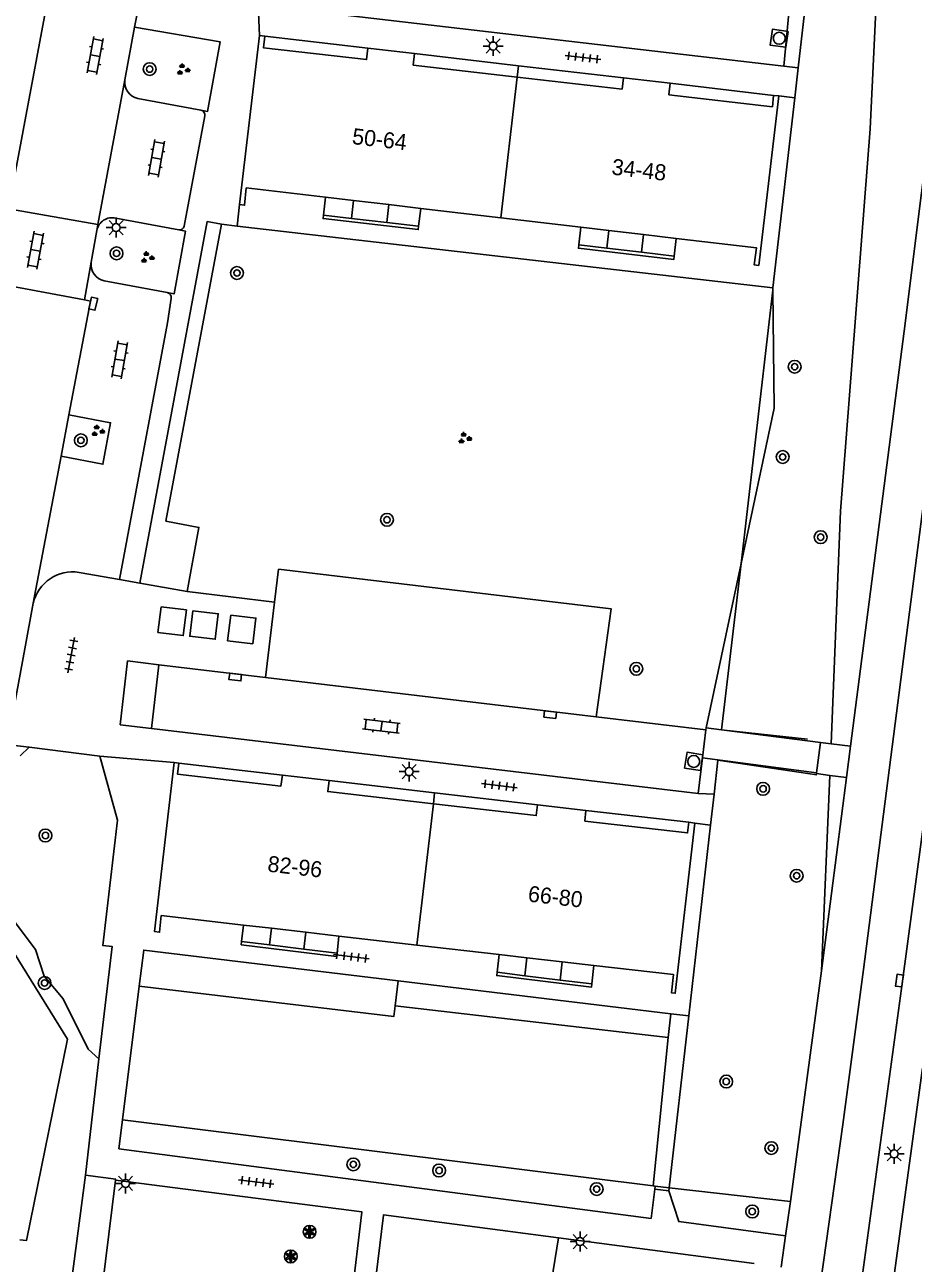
# Model space of a CAD drawing. Extents: x 131000 to 133014, y 396499 to 399001.
# Drawn here: x 131618.1 to 131673.7, y 397224.8 to 397302.3 of the extents above; entities that cross this region are included whole.
import ezdxf

# ---------------------------------------------------------------- set-up
doc = ezdxf.new("R2010")
doc.units = 0
for name, color, linetype in [('gg-afsc-hekwerk', 7, 'Continuous'), ('gg-afsc-muur', 7, 'Continuous'), ('gg-anno-huisnummerreeks BGT', 7, 'Continuous'), ('gg-bbg-hoofdgebouw', 7, 'Continuous'), ('gg-bbg-onder overbouw', 7, 'Continuous'), ('gg-bbg-pand overbouw', 7, 'Continuous'), ('gg-bbg-toegangstrap', 7, 'Continuous'), ('gg-bbg-tussenscheiding', 7, 'Continuous'), ('gg-bbg-tussenscheiding niveau 01', 7, 'Continuous'), ('gg-knt-BGT kruinlijn', 7, 'Continuous'), ('gg-knt-trap', 7, 'Continuous'), ('gg-knt-verharding', 7, 'Continuous'), ('gg-knt-verharding nz', 7, 'Continuous'), ('gg-kwrk-afval apart plaats', 7, 'Continuous'), ('gt-grn-groengrens', 7, 'Continuous'), ('gt-grn-weggrens', 7, 'Continuous'), ('gt-symb-boom', 7, 'Continuous'), ('gt-symb-groenvak', 7, 'Continuous'), ('gt-symb-klinker verharding', 7, 'Continuous'), ('gt-symb-kolk', 7, 'Continuous'), ('gt-symb-lichtmast', 7, 'Continuous'), ('gt-symb-rioolschacht', 7, 'Continuous'), ('gt-symb-solitaire heester', 7, 'Continuous'), ('gt-symb-tegel verharding', 7, 'Continuous')]:
    doc.layers.add(name, color=color, linetype=linetype)

# ---------------------------------------------------------------- blocks, each defined once
blk = doc.blocks.new('gt0-KL1')
at = {"layer": 'gt-symb-klinker verharding'}
for p, q in [((-1.15, 0.3), (1.15, 0.3)), ((-1, -0.3), (-1, 0.3)), ((-0.5, 0.3), (-0.5, 0.45)), ((0, -0.3), (0, 0.3)), ((0.5, 0.3), (0.5, 0.45)), ((1, -0.3), (1, 0.3)), ((-1.15, -0.3), (1.15, -0.3)), ((-0.5, -0.45), (-0.5, -0.3)), ((0.5, -0.45), (0.5, -0.3))]:
    blk.add_line(p, q, dxfattribs=at)
blk = doc.blocks.new('gt0-GRVAK')
at = {"layer": 'gt-symb-groenvak'}
for p, q in [((-0.11, 0.189), (-0.228, 0.24)), ((-0.182, 0.153), (0.088, 0.153)), ((-0.091, 0.211), (-0.156, 0.322)), ((-0.047, 0.214), (-0.047, 0.393)), ((-0.004, 0.211), (0.061, 0.322)), ((0.015, 0.189), (0.133, 0.24)), ((0.262, -0.052), (0.197, 0.059)), ((0.305, -0.049), (0.305, 0.13)), ((0.349, -0.052), (0.414, 0.059)), ((-0.245, -0.228), (-0.363, -0.177)), ((-0.318, -0.264), (-0.047, -0.264)), ((-0.226, -0.206), (-0.291, -0.095)), ((-0.183, -0.203), (-0.183, -0.024)), ((-0.139, -0.206), (-0.074, -0.095)), ((-0.12, -0.228), (-0.002, -0.177)), ((0.243, -0.074), (0.125, -0.023)), ((0.17, -0.11), (0.441, -0.11)), ((0.368, -0.074), (0.486, -0.023))]:
    blk.add_line(p, q, dxfattribs=at)
blk = doc.blocks.new('gt0-BOOM')
at = {"layer": 'gt-symb-boom'}
for radius in [0.4, 0.2]:
    blk.add_circle((0, 0), radius, dxfattribs=at)
blk = doc.blocks.new('gt0-KOLK')
at = {"layer": 'gt-symb-kolk'}
blk.add_lwpolyline([(0, 0), (0.375, 0), (0.375, 0.4), (-0.375, 0.4), (-0.375, 0), (0, 0)], dxfattribs=at)
blk = doc.blocks.new('gt0-LMAST')
at = {"layer": 'gt-symb-lichtmast'}
for p, q in [((-0.182, 0.173), (-0.447, 0.438)), ((-0.005, 0.246), (-0.005, 0.621)), ((0.172, 0.173), (0.437, 0.438)), ((-0.255, -0.004), (-0.63, -0.004)), ((-0.182, -0.181), (-0.447, -0.446)), ((-0.005, -0.254), (-0.005, -0.629)), ((0.437, -0.446), (0.172, -0.181)), ((0.245, -0.004), (0.62, -0.004))]:
    blk.add_line(p, q, dxfattribs=at)
blk.add_circle((-0.005, -0.004), 0.25, dxfattribs=at)
blk = doc.blocks.new('gt0-TEG1')
at = {"layer": 'gt-symb-tegel verharding'}
for p, q in [((-1.125, 0), (1.125, 0)), ((-0.9, -0.25), (-0.9, 0.25)), ((-0.45, -0.25), (-0.45, 0.25)), ((0, -0.25), (0, 0.25)), ((0.45, -0.25), (0.45, 0.25)), ((0.9, -0.25), (0.9, 0.25))]:
    blk.add_line(p, q, dxfattribs=at)
blk = doc.blocks.new('gt0-RS')
at = {"layer": 'gt-symb-rioolschacht'}
blk.add_lwpolyline([(-0.5, -0.5), (0.5, -0.5), (0.5, 0.5), (-0.5, 0.5)], close=True, dxfattribs=at)
blk.add_circle((0, 0), 0.375, dxfattribs=at)
blk = doc.blocks.new('gt0-SH')
at = {"layer": 'gt-symb-solitaire heester'}
blk.add_circle((0, 0), 0.4, dxfattribs=at)
for centre, start, end in [((-0.346, 0.2), 270, 30), ((-0.346, -0.2), 330, 90), ((0, 0.4), 210, 330), ((0.346, 0.2), 150, 270), ((0.346, -0.2), 90, 210), ((0, -0.4), 30, 150)]:
    blk.add_arc(centre, 0.4, start, end, dxfattribs=at)

msp = doc.modelspace()

# ---------------------------------------------------------------- linework, layer by layer
at = {"layer": 'gg-afsc-hekwerk'}
for p, q in [((131667.013, 397303.582), (131666.545, 397299.599)), ((131666.545, 397299.599), (131666.326, 397297.736)), ((131662.967, 397268.592), (131664.961, 397285.704)), ((131661.755, 397258.193), (131662.967, 397268.592)), ((131667.121, 397257.61), (131661.918, 397258.175)), ((131661.058, 397252.231), (131661.279, 397254.166)), ((131659.695, 397240.299), (131661.058, 397252.231)), ((131658.467, 397229.547), (131659.695, 397240.299)), ((131658.444, 397229.345), (131658.467, 397229.547))]:
    msp.add_line(p, q, dxfattribs=at)
msp.add_lwpolyline([(131661.279, 397254.166), (131661.522, 397256.293), (131667.702, 397255.387)], dxfattribs=at)
at = {"layer": 'gg-afsc-muur'}
for p, q in [((131638.587, 397290.183), (131636.836, 397290.387)), ((131640.788, 397289.928), (131638.587, 397290.183)), ((131640.788, 397289.928), (131642.788, 397289.696)), ((131654.57, 397288.326), (131652.814, 397288.53)), ((131656.729, 397288.074), (131654.57, 397288.326)), ((131656.729, 397288.074), (131658.786, 397287.834)), ((131633.464, 397244.738), (131631.71, 397244.953)), ((131635.61, 397244.476), (131633.464, 397244.738)), ((131635.61, 397244.476), (131637.68, 397244.223)), ((131649.441, 397242.81), (131647.699, 397243.024)), ((131651.642, 397242.539), (131649.441, 397242.81)), ((131651.642, 397242.539), (131653.627, 397242.295))]:
    msp.add_line(p, q, dxfattribs=at)
for points in [[(131642.788, 397289.696), (131642.764, 397289.487), (131636.812, 397290.178), (131636.836, 397290.387)], [(131652.814, 397288.53), (131652.79, 397288.322), (131658.762, 397287.626), (131658.786, 397287.834)], [(131631.71, 397244.953), (131631.685, 397244.744), (131637.654, 397244.014), (131637.68, 397244.223)], [(131647.699, 397243.024), (131647.673, 397242.816), (131653.601, 397242.086), (131653.627, 397242.295)]]:
    msp.add_lwpolyline(points, dxfattribs=at)
at = {"layer": 'gg-bbg-hoofdgebouw'}
for p, q in [((131632.82, 397301.62), (131631.58, 397291.05)), ((131633.152, 397301.582), (131632.82, 397301.62)), ((131639.609, 397300.833), (131642.531, 397300.494)), ((131655.606, 397298.978), (131658.539, 397298.638)), ((131665.33, 397297.85), (131665.01, 397297.887)), ((131636.969, 397291.515), (131638.72, 397291.309)), ((131638.72, 397291.309), (131640.92, 397291.05)), ((131640.92, 397291.05), (131642.92, 397290.814)), ((131642.92, 397290.814), (131647.944, 397290.223)), ((131647.944, 397290.223), (131652.944, 397289.634)), ((131652.944, 397289.634), (131654.698, 397289.428)), ((131654.698, 397289.428), (131656.857, 397289.174)), ((131656.857, 397289.174), (131658.915, 397288.932)), ((131627.78, 397256.11), (131627.48, 397256.15)), ((131637.182, 397255.022), (131634.259, 397255.362)), ((131653.264, 397253.152), (131650.23, 397253.505)), ((131660.08, 397252.36), (131659.7, 397252.41)), ((131631.828, 397245.978), (131633.582, 397245.776)), ((131633.582, 397245.776), (131635.729, 397245.529)), ((131635.729, 397245.529), (131637.803, 397245.29)), ((131637.803, 397245.29), (131642.68, 397244.729)), ((131642.68, 397244.729), (131647.827, 397244.137)), ((131647.827, 397244.137), (131649.569, 397243.936)), ((131649.569, 397243.936), (131651.772, 397243.683)), ((131651.772, 397243.683), (131653.76, 397243.454))]:
    msp.add_line(p, q, dxfattribs=at)
for points in [[(131658.915, 397288.932), (131663.94, 397288.34), (131663.79, 397287.28), (131664.08, 397287.25), (131665.33, 397297.85)], [(131631.58, 397291.05), (131631.9, 397291.01), (131632, 397292.1), (131636.969, 397291.515)], [(131627.48, 397256.15), (131626.26, 397245.57), (131626.57, 397245.53), (131626.68, 397246.57), (131631.828, 397245.978)], [(131653.76, 397243.454), (131658.75, 397242.88), (131658.62, 397241.73), (131658.85, 397241.71), (131660.08, 397252.36)]]:
    msp.add_lwpolyline(points, dxfattribs=at)
at = {"layer": 'gg-bbg-onder overbouw'}
for points in [[(131639.609, 397300.833), (131639.526, 397300.121), (131633.069, 397300.867), (131633.152, 397301.582)], [(131648.955, 397299.032), (131642.449, 397299.783), (131642.531, 397300.494)], [(131655.606, 397298.978), (131655.524, 397298.273), (131648.955, 397299.032)], [(131665.01, 397297.887), (131664.927, 397297.171), (131658.456, 397297.919), (131658.539, 397298.638)], [(131634.259, 397255.362), (131634.17, 397254.67), (131627.7, 397255.41), (131627.78, 397256.11)], [(131643.712, 397253.57), (131637.1, 397254.33), (131637.182, 397255.022)], [(131650.23, 397253.505), (131650.15, 397252.83), (131643.712, 397253.57)], [(131659.7, 397252.41), (131659.62, 397251.74), (131653.2, 397252.48), (131653.264, 397253.152)]]:
    msp.add_lwpolyline(points, dxfattribs=at)
at = {"layer": 'gg-bbg-pand overbouw'}
for p, q in [((131639.609, 397300.833), (131633.152, 397301.582)), ((131649.036, 397299.74), (131642.531, 397300.494)), ((131655.606, 397298.978), (131649.036, 397299.74)), ((131665.01, 397297.887), (131658.539, 397298.638)), ((131634.259, 397255.362), (131627.78, 397256.11)), ((131643.792, 397254.254), (131637.182, 397255.022)), ((131650.23, 397253.505), (131643.792, 397254.254)), ((131659.7, 397252.41), (131653.264, 397253.152))]:
    msp.add_line(p, q, dxfattribs=at)
at = {"layer": 'gg-bbg-toegangstrap'}
for p, q in [((131636.836, 397290.387), (131636.969, 397291.515)), ((131638.72, 397291.309), (131638.587, 397290.183)), ((131640.92, 397291.05), (131640.788, 397289.928)), ((131642.788, 397289.696), (131642.92, 397290.814)), ((131652.814, 397288.53), (131652.944, 397289.634)), ((131654.698, 397289.428), (131654.57, 397288.326)), ((131656.857, 397289.174), (131656.729, 397288.074)), ((131658.786, 397287.834), (131658.915, 397288.932)), ((131631.71, 397244.953), (131631.828, 397245.978)), ((131633.582, 397245.776), (131633.464, 397244.738)), ((131635.729, 397245.529), (131635.61, 397244.476)), ((131637.68, 397244.223), (131637.803, 397245.29)), ((131647.699, 397243.024), (131647.827, 397244.137)), ((131649.569, 397243.936), (131649.441, 397242.81)), ((131651.772, 397243.683), (131651.642, 397242.539)), ((131653.627, 397242.295), (131653.76, 397243.454))]:
    msp.add_line(p, q, dxfattribs=at)
at = {"layer": 'gg-bbg-tussenscheiding'}
for p, q in [((131647.944, 397290.223), (131648.955, 397299.032)), ((131643.712, 397253.57), (131642.68, 397244.729))]:
    msp.add_line(p, q, dxfattribs=at)
at = {"layer": 'gg-bbg-tussenscheiding niveau 01'}
for p, q in [((131648.955, 397299.032), (131649.036, 397299.74)), ((131643.792, 397254.254), (131643.712, 397253.57))]:
    msp.add_line(p, q, dxfattribs=at)
at = {"layer": 'gg-knt-BGT kruinlijn'}
msp.add_line((131668.518, 397255.342), (131668.013, 397243.113), dxfattribs=at)
msp.add_lwpolyline([(131672.876, 397335.924), (131672.052, 397316.757), (131671.046, 397295.793), (131669.2, 397271.872), (131668.6, 397257.325)], dxfattribs=at)
at = {"layer": 'gg-knt-trap'}
for p, q in [((131667.945, 397257.405), (131667.69, 397255.509)), ((131667.945, 397257.405), (131668.6, 397257.325)), ((131668.6, 397257.325), (131669.829, 397257.175)), ((131669.829, 397257.175), (131669.575, 397255.202)), ((131669.575, 397255.202), (131668.518, 397255.342))]:
    msp.add_line(p, q, dxfattribs=at)
msp.add_lwpolyline([(131668.518, 397255.342), (131667.682, 397255.452), (131667.69, 397255.509)], dxfattribs=at)
at = {"layer": 'gg-knt-verharding'}
for p, q in [((131626.187, 397308.311), (131625.014, 397302.148)), ((131666.02, 397303.7), (131665.64, 397299.705)), ((131665.64, 397299.705), (131634.6, 397303.323)), ((131625.014, 397302.148), (131624.405, 397298.852)), ((131666.545, 397299.599), (131665.64, 397299.705)), ((131625.216, 397297.687), (131629.164, 397296.963)), ((131666.326, 397297.736), (131664.96, 397285.84)), ((131629.405, 397296.607), (131628.116, 397289.704)), ((131622.713, 397289.814), (131617.128, 397290.78)), ((131627.771, 397289.472), (131623.829, 397290.205)), ((131622.642, 397289.437), (131622.296, 397287.442)), ((131626.976, 397271.238), (131630.444, 397289.817)), ((131631.425, 397289.704), (131630.444, 397289.817)), ((131664.96, 397285.84), (131631.425, 397289.704)), ((131621.87, 397285.093), (131616.243, 397286.133)), ((131623.107, 397286.277), (131627.05, 397285.547)), ((131624.056, 397267.6), (131621.539, 397268.045)), ((131634.011, 397268.241), (131633.767, 397266.188)), ((131628.292, 397266.841), (131633.767, 397266.188)), ((131633.767, 397266.188), (131633.205, 397261.471)), ((131618.662, 397266.117), (131618.136, 397263.268)), ((131618.136, 397263.268), (131617.34, 397258.96)), ((131624.1, 397258.51), (131624.57, 397262.5)), ((131624.57, 397262.5), (131626.536, 397262.266)), ((131626.536, 397262.266), (131626.063, 397258.277)), ((131626.536, 397262.266), (131633.205, 397261.471)), ((131626.063, 397258.277), (131624.1, 397258.51)), ((131653.909, 397259.006), (131660.76, 397258.19)), ((131660.28, 397254.22), (131626.063, 397258.277)), ((131660.76, 397258.19), (131660.549, 397256.444)), ((131660.787, 397258.32), (131661.755, 397258.193)), ((131661.918, 397258.175), (131661.755, 397258.193)), ((131661.918, 397258.175), (131667.945, 397257.405)), ((131617.85, 397256.57), (131618.42, 397257.1)), ((131618.42, 397257.1), (131622.83, 397256.55)), ((131660.549, 397256.444), (131660.28, 397254.22)), ((131660.549, 397256.444), (131667.69, 397255.509)), ((131669.575, 397255.202), (131668.013, 397243.113)), ((131661.279, 397254.166), (131660.28, 397254.22)), ((131668.013, 397243.113), (131666.066, 397228.694)), ((131641.504, 397242.491), (131658.575, 397240.434)), ((131624.252, 397233.787), (131625.298, 397242.157)), ((131658.575, 397240.434), (131659.695, 397240.299)), ((131621.93, 397230.33), (131622.781, 397237.614)), ((131621.93, 397230.33), (131620.945, 397222.757)), ((131623.82, 397230.025), (131623.826, 397230.073)), ((131657.581, 397229.458), (131658.444, 397229.345)), ((131666.066, 397228.694), (131665.761, 397226.53)), ((131639.985, 397222.908), (131640.591, 397227.835)), ((131663.789, 397224.799), (131651.549, 397226.411))]:
    msp.add_line(p, q, dxfattribs=at)
for points in [[(131662.384, 397182.882), (131664.916, 397201.5), (131667.775, 397222.359), (131669.342, 397233.494), (131670.629, 397243.189), (131675.748, 397282.88), (131681.138, 397325.686), (131688.148, 397382.542)], [(131683.678, 397367.637), (131678.583, 397326.252), (131673.173, 397283.125), (131669.829, 397257.175)], [(131617.128, 397290.78), (131626.12, 397338.82), (131626.58, 397342.878)], [(131625.014, 397302.148), (131630.377, 397301.227), (131629.584, 397296.886), (131629.164, 397296.963)], [(131627.771, 397289.472), (131628.19, 397289.394), (131627.482, 397285.467), (131627.05, 397285.547)], [(131627.307, 397285.174), (131627.064, 397283.65), (131624.056, 397267.6)], [(131620.898, 397277.894), (131623.504, 397277.399), (131623.026, 397274.806), (131620.406, 397275.304)], [(131626.976, 397271.238), (131629.041, 397270.853), (131628.292, 397266.841)], [(131634.011, 397268.241), (131654.84, 397265.76), (131653.909, 397259.006)], [(131660.76, 397258.19), (131660.776, 397258.321), (131660.787, 397258.32)], [(131622.781, 397237.614), (131623.6, 397244.64), (131623.02, 397244.71), (131623.95, 397252.55), (131622.83, 397256.55)], [(131664.369, 397178.513), (131665.069, 397184.034), (131667.589, 397202.75), (131670.253, 397221.82), (131673.078, 397242.479), (131674.508, 397253.206)], [(131625.298, 397242.157), (131625.58, 397244.41), (131641.504, 397242.491)], [(131674.318, 397237.032), (131668.527, 397194.68), (131666.258, 397178.25)], [(131624.252, 397233.787), (131624.027, 397231.984), (131657.343, 397227.631), (131657.581, 397229.458)], [(131619.189, 397185.421), (131618.333, 397185.608), (131623.82, 397230.025)], [(131623.82, 397230.025), (131639.238, 397228.032), (131639.236, 397228.016)], [(131658.444, 397229.345), (131659.073, 397227.424), (131665.761, 397226.53)], [(131639.236, 397228.016), (131637.936, 397217.177), (131639.387, 397216.994)], [(131651.549, 397226.411), (131640.593, 397227.853), (131640.591, 397227.835)]]:
    msp.add_lwpolyline(points, dxfattribs=at)
for centre, radius, start, end in [((131625.449, 397298.714), 1.053, 172.47613, 257.2103), ((131629.089, 397296.652), 0.32, 351.83656, 76.35679), ((131623.61, 397289.242), 0.988, 77.19656, 168.60992), ((131627.821, 397289.77), 0.302, 260.41756, 347.42124), ((131623.34, 397287.304), 1.053, 172.47613, 257.2103), ((131626.978, 397285.223), 0.332, 351.58347, 77.55084), ((131621.146, 397265.521), 2.555, 81.1519, 166.50354)]:
    msp.add_arc(centre, radius, start, end, dxfattribs=at)
at = {"layer": 'gg-knt-verharding nz'}
for p, q in [((131622.713, 397289.814), (131624.405, 397298.852)), ((131622.642, 397289.437), (131622.713, 397289.814)), ((131622.296, 397287.442), (131621.87, 397285.093)), ((131620.898, 397277.894), (131620.406, 397275.304)), ((131620.406, 397275.304), (131618.662, 397266.117)), ((131633.205, 397261.471), (131653.909, 397259.006))]:
    msp.add_line(p, q, dxfattribs=at)
msp.add_lwpolyline([(131621.87, 397285.093), (131622.256, 397285.019), (131620.898, 397277.894)], dxfattribs=at)
at = {"layer": 'gg-kwrk-afval apart plaats'}
for points in [[(131626.675, 397265.896), (131626.47, 397264.288), (131628.057, 397264.087), (131628.255, 397265.693), (131626.675, 397265.896)], [(131628.662, 397265.633), (131628.463, 397264.044), (131630.062, 397263.855), (131630.25, 397265.452), (131628.662, 397265.633)], [(131631.025, 397265.363), (131630.836, 397263.764), (131632.403, 397263.579), (131632.603, 397265.183), (131631.025, 397265.363)]]:
    msp.add_lwpolyline(points, dxfattribs=at)
at = {"layer": 'gt-grn-groengrens'}
for p, q in [((131664.96, 397285.84), (131664.961, 397285.704)), ((131662.967, 397268.592), (131660.787, 397258.32)), ((131641.317, 397240.918), (131641.504, 397242.491)), ((131641.317, 397240.918), (131658.412, 397238.938)), ((131658.575, 397240.434), (131658.412, 397238.938)), ((131657.468, 397229.659), (131658.412, 397238.938)), ((131624.252, 397233.787), (131657.468, 397229.659)), ((131657.602, 397229.644), (131657.468, 397229.659)), ((131657.581, 397229.458), (131657.602, 397229.644)), ((131658.467, 397229.547), (131657.602, 397229.644)), ((131666.066, 397228.694), (131658.467, 397229.547))]:
    msp.add_line(p, q, dxfattribs=at)
for points in [[(131664.961, 397285.704), (131665.032, 397278.322), (131662.967, 397268.592)], [(131614.263, 397248.834), (131615.13, 397248.404), (131616.078, 397247.966), (131616.592, 397248.165), (131617.175, 397247.511), (131616.913, 397246.976), (131618.807, 397244.444), (131619.356, 397242.774), (131620.549, 397241.369), (131622.107, 397238.208), (131622.781, 397237.614)], [(131614.048, 397247.78), (131615.419, 397247.498), (131620.821, 397238.843), (131618.241, 397226.238), (131617.824, 397226.289)], [(131625.298, 397242.157), (131641.239, 397240.266), (131641.317, 397240.918)], [(131639.386, 397216.986), (131639.386, 397213.953), (131649.351, 397212.863), (131651.549, 397226.411)]]:
    msp.add_lwpolyline(points, dxfattribs=at)
at = {"layer": 'gt-grn-weggrens'}
for p, q in [((131632.74, 397303.54), (131632.82, 397301.62)), ((131665.33, 397297.85), (131666.326, 397297.736)), ((131631.58, 397291.05), (131631.425, 397289.704)), ((131630.444, 397289.817), (131629.562, 397289.996)), ((131624.056, 397267.6), (131625.339, 397267.37)), ((131625.339, 397267.37), (131628.292, 397266.841)), ((131618.42, 397257.1), (131616.786, 397257.303)), ((131627.48, 397256.15), (131622.83, 397256.55)), ((131661.058, 397252.231), (131660.08, 397252.36)), ((131623.826, 397230.073), (131621.93, 397230.33)), ((131665.761, 397226.53), (131665.479, 397224.577))]:
    msp.add_line(p, q, dxfattribs=at)
msp.add_lwpolyline([(131629.562, 397289.996), (131626.094, 397271.417), (131625.339, 397267.37)], dxfattribs=at)

# ---------------------------------------------------------------- block references
at = {"layer": 'gt-symb-boom'}
for p in [(131625.957, 397299.528), (131623.88, 397288.002), (131631.419, 397286.775), (131666.324, 397280.908), (131621.649, 397276.307), (131665.575, 397275.264), (131667.949, 397270.245), (131656.413, 397262.011), (131664.351, 397254.503), (131619.432, 397251.582), (131666.447, 397249.065), (131619.375, 397242.354), (131662.042, 397236.191), (131664.864, 397232.028), (131638.7, 397231.006), (131644.072, 397230.625), (131653.935, 397229.463), (131663.668, 397228.061)]:
    msp.add_blockref('gt0-BOOM', p, dxfattribs=at)
at = {"layer": 'gt-symb-boom', "rotation": -27.590369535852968}
msp.add_blockref('gt0-BOOM', (131640.807, 397271.333), dxfattribs=at)
at = {"layer": 'gt-symb-groenvak'}
for p in [(131628.032, 397299.487), (131625.789, 397287.741), (131622.688, 397276.886), (131645.654, 397276.433)]:
    msp.add_blockref('gt0-GRVAK', p, dxfattribs=at)
at = {"layer": 'gt-symb-klinker verharding'}
for p, rotation in [((131622.54, 397300.376), 79.45426563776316), ((131626.383, 397293.944), -99.96151659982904), ((131618.808, 397288.195), -100.78161673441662), ((131624.073, 397281.34), -99.9615165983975), ((131640.462, 397258.425), -6.776782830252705)]:
    msp.add_blockref('gt0-KL1', p, dxfattribs=dict(at, rotation=rotation))
at = {"layer": 'gt-symb-kolk'}
for p, rotation in [((131622.227, 397284.894), -103.03998065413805), ((131631.337, 397261.694), 173.22321716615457), ((131651.049, 397259.345), 173.22321717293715), ((131673.078, 397242.479), 82.24257421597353)]:
    msp.add_blockref('gt0-KOLK', p, dxfattribs=dict(at, rotation=rotation))
at = {"layer": 'gt-symb-lichtmast'}
for p in [(131647.458, 397300.977), (131623.858, 397289.614), (131642.2, 397255.58), (131672.555, 397231.67), (131624.451, 397229.822), (131652.9, 397226.18)]:
    msp.add_blockref('gt0-LMAST', p, dxfattribs=at)
at = {"layer": 'gt-symb-rioolschacht'}
for p, rotation in [((131665.357, 397301.457), 171.78079074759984), ((131660.008, 397256.216), 171.25383773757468)]:
    msp.add_blockref('gt0-RS', p, dxfattribs=dict(at, rotation=rotation))
at = {"layer": 'gt-symb-solitaire heester'}
for p in [(131635.964, 397226.789), (131634.787, 397225.248)]:
    msp.add_blockref('gt0-SH', p, dxfattribs=at)
at = {"layer": 'gt-symb-tegel verharding'}
for p, rotation in [((131653.07, 397300.253), -6.662963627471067), ((131621.045, 397262.872), 79.51061018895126), ((131647.845, 397254.7), -6.776782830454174), ((131638.574, 397244.003), -6.890548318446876), ((131632.62, 397229.903), -7.295560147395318)]:
    msp.add_blockref('gt0-TEG1', p, dxfattribs=dict(at, rotation=rotation))

# ---------------------------------------------------------------- texts
at = {"layer": 'gg-anno-huisnummerreeks BGT'}
for s, rotation, p in [('50-64', 353.3, (131638.587, 397294.847)), ('34-48', 353.3, (131654.832, 397292.935)), ('82-96', 353.5, (131633.293, 397249.33)), ('66-80', 353.5, (131649.595, 397247.454))]:
    msp.add_text(s, height=1, rotation=rotation, dxfattribs=at).set_placement(p)

doc.saveas('drawing.dxf')
